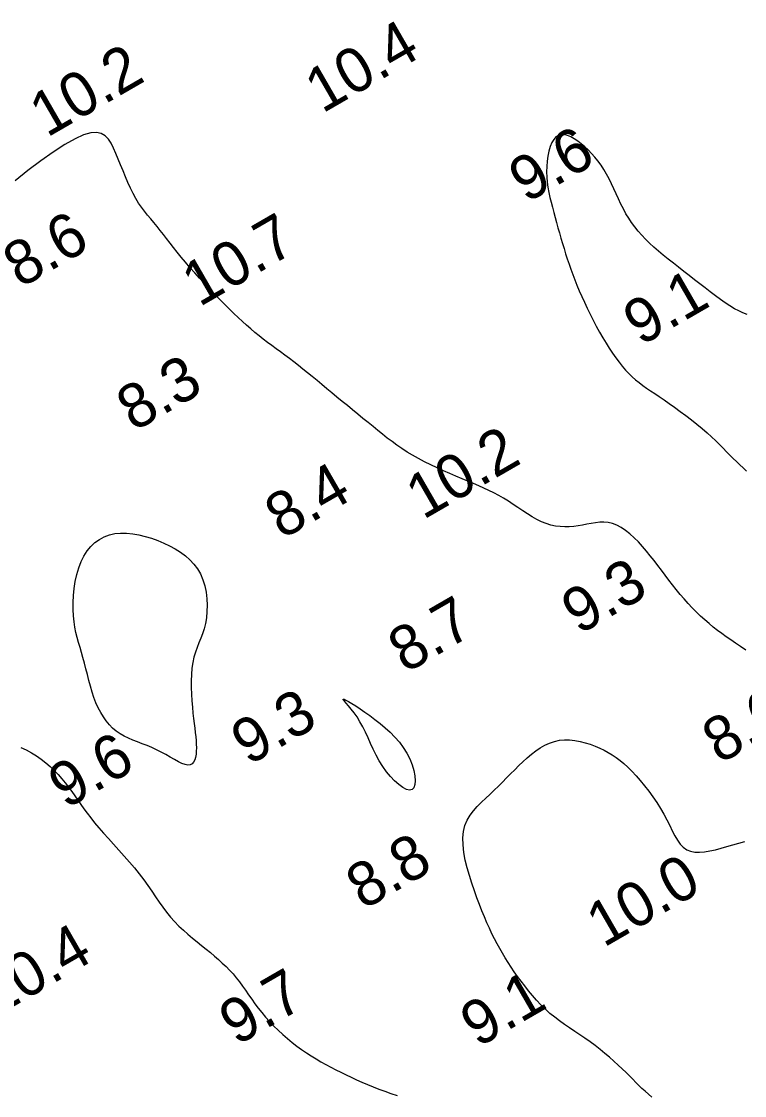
# Model space of a CAD drawing. Extents: x 3024098 to 3056816, y 418252 to 509144.
# Drawn here: x 3035972.4 to 3036054, y 419791.9 to 419912.9 of the extents above; entities that cross this region are included whole.
import ezdxf

# ---------------------------------------------------------------- set-up
doc = ezdxf.new("R2010")
doc.units = 0
doc.layers.add('V-CHAN-CONT-EL10', color=7, linetype='Continuous')
doc.layers.add('V-TOPO-SOUN-0911', color=7, linetype='Continuous')

msp = doc.modelspace()

# ---------------------------------------------------------------- linework, layer by layer
at = {"layer": 'V-CHAN-CONT-EL10'}
for points in [[(3036054.15, 419842.07), (3036053.56, 419842.48), (3036053, 419842.86), (3036052.46, 419843.23), (3036051.95, 419843.59), (3036051.45, 419843.94), (3036050.96, 419844.3), (3036050.48, 419844.68), (3036050.01, 419845.07), (3036049.53, 419845.48), (3036049.06, 419845.92), (3036048.58, 419846.37), (3036048.11, 419846.85), (3036047.65, 419847.34), (3036047.19, 419847.85), (3036046.74, 419848.36), (3036046.3, 419848.9), (3036045.88, 419849.44), (3036045.46, 419849.98), (3036045.04, 419850.53), (3036044.64, 419851.08), (3036044.22, 419851.63), (3036043.81, 419852.18), (3036043.38, 419852.72), (3036042.94, 419853.25), (3036042.49, 419853.77), (3036042.03, 419854.27), (3036041.56, 419854.74), (3036041.07, 419855.17), (3036040.59, 419855.56), (3036040.1, 419855.89), (3036039.6, 419856.15), (3036039.12, 419856.34), (3036038.63, 419856.46), (3036038.15, 419856.5), (3036037.67, 419856.49), (3036037.18, 419856.44), (3036036.7, 419856.36), (3036036.22, 419856.26), (3036035.73, 419856.16), (3036035.24, 419856.08), (3036034.74, 419856.01), (3036034.24, 419855.98), (3036033.73, 419855.97), (3036033.21, 419856), (3036032.7, 419856.07), (3036032.17, 419856.18), (3036031.65, 419856.34), (3036031.12, 419856.54), (3036030.59, 419856.8), (3036030.06, 419857.1), (3036029.52, 419857.43), (3036028.99, 419857.78), (3036028.45, 419858.14), (3036027.91, 419858.51), (3036027.37, 419858.86), (3036026.82, 419859.2), (3036026.28, 419859.52), (3036025.73, 419859.81), (3036025.17, 419860.08), (3036024.6, 419860.34), (3036024.02, 419860.6), (3036023.42, 419860.85), (3036022.79, 419861.12), (3036022.14, 419861.39), (3036021.46, 419861.67), (3036020.76, 419861.98), (3036020.04, 419862.29), (3036019.32, 419862.62), (3036018.61, 419862.96), (3036017.9, 419863.31), (3036017.22, 419863.67), (3036016.56, 419864.04), (3036015.95, 419864.41), (3036015.36, 419864.79), (3036014.79, 419865.18), (3036014.25, 419865.58), (3036013.71, 419865.99), (3036013.18, 419866.41), (3036012.64, 419866.84), (3036012.1, 419867.28), (3036011.54, 419867.73), (3036010.97, 419868.2), (3036010.39, 419868.67), (3036009.8, 419869.15), (3036009.21, 419869.64), (3036008.62, 419870.12), (3036008.03, 419870.6), (3036007.46, 419871.08), (3036006.89, 419871.55), (3036006.33, 419872.01), (3036005.79, 419872.46), (3036005.25, 419872.91), (3036004.72, 419873.34), (3036004.2, 419873.76), (3036003.69, 419874.17), (3036003.17, 419874.57), (3036002.67, 419874.96), (3036002.16, 419875.33), (3036001.66, 419875.7), (3036001.17, 419876.05), (3036000.68, 419876.41), (3036000.2, 419876.77), (3035999.72, 419877.14), (3035999.25, 419877.51), (3035998.78, 419877.89), (3035998.31, 419878.29), (3035997.84, 419878.7), (3035997.37, 419879.12), (3035996.89, 419879.57), (3035996.4, 419880.04), (3035995.89, 419880.54), (3035995.36, 419881.07), (3035994.81, 419881.62), (3035994.25, 419882.2), (3035993.68, 419882.79), (3035993.11, 419883.4), (3035992.54, 419884.01), (3035991.99, 419884.62), (3035991.45, 419885.23), (3035990.94, 419885.82), (3035990.47, 419886.39), (3035990.02, 419886.93), (3035989.6, 419887.46), (3035989.21, 419887.97), (3035988.82, 419888.47), (3035988.45, 419888.94), (3035988.09, 419889.4), (3035987.74, 419889.85), (3035987.38, 419890.28), (3035987.03, 419890.7), (3035986.68, 419891.12), (3035986.33, 419891.56), (3035985.99, 419892.01), (3035985.66, 419892.48), (3035985.34, 419892.99), (3035985.03, 419893.54), (3035984.73, 419894.14), (3035984.45, 419894.78), (3035984.17, 419895.43), (3035983.9, 419896.1), (3035983.63, 419896.78), (3035983.37, 419897.43), (3035983.1, 419898.07), (3035982.83, 419898.67), (3035982.55, 419899.21), (3035982.25, 419899.68), (3035981.89, 419900.06), (3035981.45, 419900.32), (3035980.92, 419900.44), (3035980.26, 419900.4), (3035979.46, 419900.17), (3035978.49, 419899.73), (3035977.33, 419899.06), (3035976.03, 419898.22), (3035974.63, 419897.22), (3035973.18, 419896.14), (3035971.73, 419894.99)], [(3036054.3, 419879.9), (3036053.83, 419880.09), (3036053.36, 419880.31), (3036052.87, 419880.57), (3036052.36, 419880.88), (3036051.83, 419881.22), (3036051.28, 419881.6), (3036050.72, 419882.02), (3036050.14, 419882.45), (3036049.56, 419882.91), (3036048.96, 419883.37), (3036048.36, 419883.84), (3036047.76, 419884.31), (3036047.16, 419884.77), (3036046.56, 419885.24), (3036045.98, 419885.7), (3036045.4, 419886.16), (3036044.84, 419886.61), (3036044.3, 419887.07), (3036043.79, 419887.52), (3036043.3, 419887.96), (3036042.85, 419888.41), (3036042.41, 419888.86), (3036042.01, 419889.32), (3036041.63, 419889.79), (3036041.27, 419890.27), (3036040.94, 419890.76), (3036040.63, 419891.28), (3036040.34, 419891.82), (3036040.06, 419892.37), (3036039.8, 419892.94), (3036039.54, 419893.51), (3036039.28, 419894.08), (3036039.02, 419894.65), (3036038.74, 419895.2), (3036038.45, 419895.74), (3036038.14, 419896.26), (3036037.82, 419896.75), (3036037.47, 419897.22), (3036037.12, 419897.66), (3036036.75, 419898.08), (3036036.37, 419898.47), (3036035.98, 419898.83), (3036035.59, 419899.16), (3036035.2, 419899.46), (3036034.81, 419899.73), (3036034.42, 419899.94), (3036034.05, 419900.09), (3036033.69, 419900.18), (3036033.35, 419900.19), (3036033.03, 419900.11), (3036032.74, 419899.93), (3036032.49, 419899.66), (3036032.27, 419899.29), (3036032.08, 419898.84), (3036031.93, 419898.33), (3036031.82, 419897.78), (3036031.73, 419897.19), (3036031.69, 419896.59), (3036031.68, 419895.99), (3036031.7, 419895.4), (3036031.75, 419894.82), (3036031.83, 419894.25), (3036031.93, 419893.68), (3036032.05, 419893.12), (3036032.19, 419892.56), (3036032.34, 419892), (3036032.49, 419891.43), (3036032.65, 419890.86), (3036032.8, 419890.28), (3036032.96, 419889.7), (3036033.13, 419889.11), (3036033.3, 419888.52), (3036033.47, 419887.93), (3036033.65, 419887.35), (3036033.83, 419886.76), (3036034.02, 419886.18), (3036034.21, 419885.6), (3036034.41, 419885.02), (3036034.63, 419884.43), (3036034.85, 419883.83), (3036035.1, 419883.22), (3036035.36, 419882.6), (3036035.64, 419881.96), (3036035.94, 419881.3), (3036036.25, 419880.63), (3036036.59, 419879.95), (3036036.93, 419879.28), (3036037.29, 419878.6), (3036037.65, 419877.94), (3036038.02, 419877.3), (3036038.39, 419876.68), (3036038.75, 419876.1), (3036039.12, 419875.54), (3036039.48, 419875.02), (3036039.85, 419874.54), (3036040.21, 419874.08), (3036040.58, 419873.65), (3036040.95, 419873.25), (3036041.33, 419872.88), (3036041.72, 419872.54), (3036042.11, 419872.23), (3036042.52, 419871.92), (3036042.95, 419871.62), (3036043.4, 419871.32), (3036043.88, 419871), (3036044.39, 419870.66), (3036044.93, 419870.29), (3036045.51, 419869.89), (3036046.12, 419869.45), (3036046.75, 419868.99), (3036047.39, 419868.52), (3036048.02, 419868.03), (3036048.64, 419867.54), (3036049.23, 419867.05), (3036049.78, 419866.58), (3036050.29, 419866.12), (3036050.76, 419865.68), (3036051.19, 419865.26), (3036051.6, 419864.85), (3036051.99, 419864.45), (3036052.36, 419864.07), (3036052.73, 419863.69), (3036053.1, 419863.33), (3036053.48, 419862.97), (3036053.86, 419862.61), (3036054.25, 419862.25)], [(3036043.55, 419791.69), (3036043.16, 419792.01), (3036042.79, 419792.34), (3036042.44, 419792.66), (3036042.1, 419792.99), (3036041.75, 419793.34), (3036041.4, 419793.7), (3036041.04, 419794.07), (3036040.65, 419794.46), (3036040.22, 419794.87), (3036039.77, 419795.29), (3036039.28, 419795.73), (3036038.78, 419796.18), (3036038.25, 419796.62), (3036037.71, 419797.07), (3036037.15, 419797.5), (3036036.59, 419797.92), (3036036.01, 419798.32), (3036035.44, 419798.71), (3036034.86, 419799.1), (3036034.28, 419799.48), (3036033.71, 419799.87), (3036033.15, 419800.27), (3036032.6, 419800.69), (3036032.06, 419801.13), (3036031.54, 419801.6), (3036031.04, 419802.1), (3036030.55, 419802.61), (3036030.09, 419803.14), (3036029.64, 419803.68), (3036029.21, 419804.22), (3036028.8, 419804.76), (3036028.41, 419805.3), (3036028.04, 419805.82), (3036027.68, 419806.34), (3036027.35, 419806.86), (3036027.02, 419807.38), (3036026.71, 419807.9), (3036026.4, 419808.43), (3036026.11, 419808.98), (3036025.81, 419809.54), (3036025.52, 419810.11), (3036025.24, 419810.72), (3036024.95, 419811.34), (3036024.67, 419812), (3036024.38, 419812.68), (3036024.1, 419813.4), (3036023.81, 419814.16), (3036023.53, 419814.96), (3036023.24, 419815.79), (3036022.97, 419816.66), (3036022.72, 419817.53), (3036022.51, 419818.41), (3036022.35, 419819.27), (3036022.26, 419820.11), (3036022.23, 419820.9), (3036022.3, 419821.63), (3036022.47, 419822.3), (3036022.72, 419822.91), (3036023.05, 419823.46), (3036023.43, 419823.97), (3036023.86, 419824.45), (3036024.33, 419824.92), (3036024.81, 419825.37), (3036025.29, 419825.82), (3036025.77, 419826.28), (3036026.24, 419826.74), (3036026.7, 419827.21), (3036027.16, 419827.68), (3036027.62, 419828.14), (3036028.08, 419828.6), (3036028.54, 419829.06), (3036029.01, 419829.5), (3036029.49, 419829.93), (3036029.97, 419830.33), (3036030.46, 419830.71), (3036030.97, 419831.05), (3036031.49, 419831.35), (3036032.02, 419831.6), (3036032.56, 419831.79), (3036033.12, 419831.91), (3036033.69, 419831.97), (3036034.27, 419831.97), (3036034.86, 419831.9), (3036035.45, 419831.79), (3036036.03, 419831.64), (3036036.6, 419831.46), (3036037.15, 419831.25), (3036037.67, 419831.02), (3036038.17, 419830.79), (3036038.64, 419830.54), (3036039.09, 419830.26), (3036039.53, 419829.97), (3036039.97, 419829.64), (3036040.4, 419829.28), (3036040.85, 419828.87), (3036041.3, 419828.42), (3036041.77, 419827.92), (3036042.25, 419827.38), (3036042.73, 419826.79), (3036043.21, 419826.18), (3036043.67, 419825.55), (3036044.11, 419824.9), (3036044.53, 419824.24), (3036044.91, 419823.59), (3036045.25, 419822.94), (3036045.57, 419822.31), (3036045.86, 419821.71), (3036046.15, 419821.15), (3036046.44, 419820.65), (3036046.76, 419820.21), (3036047.1, 419819.85), (3036047.49, 419819.57), (3036047.92, 419819.4), (3036048.41, 419819.3), (3036048.94, 419819.29), (3036049.51, 419819.34), (3036050.1, 419819.44), (3036050.73, 419819.58), (3036051.37, 419819.75), (3036052.03, 419819.94), (3036052.7, 419820.13), (3036053.37, 419820.31), (3036054.05, 419820.49)], [(3035972.37, 419831.11), (3035972.97, 419830.82), (3035973.56, 419830.5), (3035974.14, 419830.15), (3035974.68, 419829.78), (3035975.2, 419829.38), (3035975.68, 419828.96), (3035976.14, 419828.51), (3035976.57, 419828.05), (3035976.98, 419827.58), (3035977.38, 419827.1), (3035977.75, 419826.61), (3035978.11, 419826.13), (3035978.45, 419825.65), (3035978.79, 419825.17), (3035979.14, 419824.68), (3035979.49, 419824.19), (3035979.86, 419823.68), (3035980.26, 419823.16), (3035980.69, 419822.61), (3035981.17, 419822.04), (3035981.69, 419821.45), (3035982.25, 419820.83), (3035982.83, 419820.19), (3035983.43, 419819.53), (3035984.03, 419818.86), (3035984.62, 419818.19), (3035985.19, 419817.52), (3035985.73, 419816.85), (3035986.23, 419816.19), (3035986.7, 419815.54), (3035987.14, 419814.9), (3035987.56, 419814.28), (3035987.97, 419813.67), (3035988.38, 419813.09), (3035988.81, 419812.52), (3035989.25, 419811.98), (3035989.71, 419811.47), (3035990.2, 419810.97), (3035990.71, 419810.5), (3035991.22, 419810.05), (3035991.74, 419809.61), (3035992.26, 419809.19), (3035992.77, 419808.78), (3035993.27, 419808.38), (3035993.75, 419807.98), (3035994.22, 419807.59), (3035994.67, 419807.2), (3035995.1, 419806.8), (3035995.52, 419806.4), (3035995.92, 419805.99), (3035996.31, 419805.57), (3035996.68, 419805.13), (3035997.03, 419804.68), (3035997.38, 419804.21), (3035997.72, 419803.73), (3035998.06, 419803.23), (3035998.42, 419802.73), (3035998.78, 419802.22), (3035999.16, 419801.72), (3035999.56, 419801.21), (3035999.99, 419800.7), (3036000.44, 419800.2), (3036000.92, 419799.7), (3036001.41, 419799.22), (3036001.92, 419798.75), (3036002.44, 419798.29), (3036002.97, 419797.86), (3036003.51, 419797.44), (3036004.05, 419797.05), (3036004.59, 419796.68), (3036005.13, 419796.33), (3036005.68, 419796), (3036006.23, 419795.68), (3036006.79, 419795.37), (3036007.35, 419795.07), (3036007.91, 419794.78), (3036008.48, 419794.49), (3036009.06, 419794.21), (3036009.64, 419793.93), (3036010.24, 419793.65), (3036010.85, 419793.38), (3036011.47, 419793.12), (3036012.11, 419792.86), (3036012.76, 419792.6), (3036013.44, 419792.35), (3036014.12, 419792.1), (3036014.82, 419791.85)]]:
    msp.add_lwpolyline(points, dxfattribs=at)
for points in [[(3035987.15, 419831.1), (3035986.61, 419831.32), (3035986.07, 419831.53), (3035985.54, 419831.73), (3035985.02, 419831.93), (3035984.52, 419832.15), (3035984.03, 419832.38), (3035983.57, 419832.65), (3035983.14, 419832.95), (3035982.73, 419833.29), (3035982.36, 419833.67), (3035982, 419834.09), (3035981.68, 419834.54), (3035981.38, 419835.03), (3035981.1, 419835.56), (3035980.85, 419836.12), (3035980.62, 419836.72), (3035980.42, 419837.35), (3035980.23, 419838), (3035980.04, 419838.66), (3035979.88, 419839.32), (3035979.71, 419839.98), (3035979.55, 419840.62), (3035979.38, 419841.23), (3035979.22, 419841.82), (3035979.05, 419842.39), (3035978.89, 419842.94), (3035978.73, 419843.49), (3035978.59, 419844.06), (3035978.47, 419844.65), (3035978.38, 419845.27), (3035978.31, 419845.94), (3035978.27, 419846.67), (3035978.27, 419847.43), (3035978.31, 419848.22), (3035978.39, 419849.02), (3035978.52, 419849.82), (3035978.68, 419850.6), (3035978.9, 419851.35), (3035979.17, 419852.05), (3035979.48, 419852.68), (3035979.85, 419853.26), (3035980.27, 419853.76), (3035980.73, 419854.2), (3035981.23, 419854.56), (3035981.78, 419854.85), (3035982.36, 419855.07), (3035982.97, 419855.21), (3035983.62, 419855.28), (3035984.3, 419855.27), (3035984.99, 419855.2), (3035985.69, 419855.08), (3035986.4, 419854.9), (3035987.11, 419854.68), (3035987.81, 419854.42), (3035988.49, 419854.14), (3035989.15, 419853.83), (3035989.78, 419853.49), (3035990.38, 419853.12), (3035990.93, 419852.72), (3035991.44, 419852.27), (3035991.9, 419851.78), (3035992.3, 419851.24), (3035992.64, 419850.66), (3035992.91, 419850.01), (3035993.12, 419849.32), (3035993.27, 419848.6), (3035993.36, 419847.87), (3035993.39, 419847.14), (3035993.37, 419846.42), (3035993.31, 419845.73), (3035993.2, 419845.09), (3035993.05, 419844.49), (3035992.87, 419843.93), (3035992.68, 419843.41), (3035992.47, 419842.9), (3035992.26, 419842.38), (3035992.07, 419841.85), (3035991.9, 419841.29), (3035991.76, 419840.69), (3035991.67, 419840.03), (3035991.61, 419839.33), (3035991.59, 419838.6), (3035991.59, 419837.85), (3035991.62, 419837.1), (3035991.66, 419836.36), (3035991.72, 419835.65), (3035991.79, 419834.98), (3035991.85, 419834.36), (3035991.92, 419833.79), (3035991.99, 419833.27), (3035992.05, 419832.78), (3035992.1, 419832.32), (3035992.14, 419831.89), (3035992.17, 419831.48), (3035992.18, 419831.08), (3035992.17, 419830.69), (3035992.14, 419830.33), (3035992.08, 419829.99), (3035991.99, 419829.7), (3035991.86, 419829.45), (3035991.7, 419829.26), (3035991.48, 419829.15), (3035991.22, 419829.12), (3035990.91, 419829.17), (3035990.55, 419829.31), (3035990.14, 419829.5), (3035989.7, 419829.74), (3035989.23, 419830.01), (3035988.73, 419830.3), (3035988.21, 419830.59), (3035987.69, 419830.85)], [(3036012.31, 419834.26), (3036012.9, 419833.8), (3036013.47, 419833.32), (3036014.03, 419832.81), (3036014.57, 419832.27), (3036015.07, 419831.7), (3036015.52, 419831.1), (3036015.92, 419830.47), (3036016.25, 419829.81), (3036016.52, 419829.15), (3036016.71, 419828.51), (3036016.82, 419827.9), (3036016.86, 419827.36), (3036016.83, 419826.91), (3036016.71, 419826.56), (3036016.5, 419826.35), (3036016.22, 419826.3), (3036015.86, 419826.38), (3036015.45, 419826.59), (3036015.01, 419826.91), (3036014.54, 419827.33), (3036014.07, 419827.82), (3036013.62, 419828.37), (3036013.19, 419828.97), (3036012.8, 419829.6), (3036012.45, 419830.24), (3036012.13, 419830.9), (3036011.83, 419831.55), (3036011.54, 419832.2), (3036011.25, 419832.83), (3036010.95, 419833.44), (3036010.63, 419834.01), (3036010.3, 419834.54), (3036009.96, 419835.01), (3036009.62, 419835.44), (3036009.32, 419835.8), (3036009.06, 419836.1), (3036008.87, 419836.33), (3036008.75, 419836.48), (3036008.74, 419836.55), (3036008.84, 419836.54), (3036009.04, 419836.45), (3036009.33, 419836.29), (3036009.71, 419836.07), (3036010.15, 419835.79), (3036010.64, 419835.46), (3036011.17, 419835.09), (3036011.73, 419834.69)]]:
    msp.add_lwpolyline(points, close=True, dxfattribs=at)

# ---------------------------------------------------------------- texts
at = {"layer": 'V-TOPO-SOUN-0911'}
for s, p in [('10.4 ', (3036006.38, 419902.53)), ('10.2 ', (3035975.31, 419899.81)), ('9.6', (3036029.38, 419892.41)), ('8.6', (3035972.32, 419882.83)), ('10.7 ', (3035992.5, 419880.71)), ('9.1', (3036042.29, 419876.31)), ('8.3', (3035985.12, 419866.65)), ('10.2 ', (3036017.76, 419856.73)), ('8.4', (3036001.85, 419854.51)), ('9.3', (3036035.32, 419843.75)), ('8.7', (3036015.76, 419839.41)), ('9.3', (3035998.05, 419829.01)), ('8.6', (3036051.19, 419829.18)), ('9.6', (3035977.44, 419824.1)), ('8.8', (3036011.01, 419812.74)), ('10.0 ', (3036038.12, 419808.5)), ('10.4 ', (3035969.44, 419800.66)), ('9.7', (3035996.7, 419797.42)), ('9.1', (3036023.91, 419797.21))]:
    msp.add_text(s, height=5, rotation=30, dxfattribs=at).set_placement(p)

doc.saveas('drawing.dxf')
